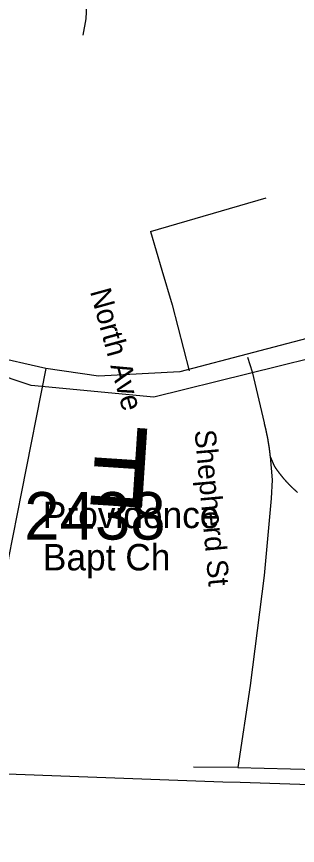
# Model space of a CAD drawing. Extents: x 1268485 to 1426702, y 514839 to 616766.
# Drawn here: x 1374478 to 1375351, y 540290 to 542863 of the extents above; entities that cross this region are included whole.
import ezdxf

# ---------------------------------------------------------------- set-up
doc = ezdxf.new("R2010")
doc.units = 0
for name, color, linetype in [('Old_Level_10', 7, 'Continuous'), ('Old_Level_22', 7, 'Continuous'), ('Old_Level_29', 7, 'Continuous'), ('Old_Level_32', 7, 'Continuous'), ('Old_Level_35', 7, 'Continuous'), ('Old_Level_48', 7, 'Continuous'), ('Old_Level_49', 7, 'Continuous'), ('Old_Level_56', 7, 'Continuous'), ('Old_Level_62', 7, 'Continuous'), ('Old_Level_8', 7, 'Continuous')]:
    doc.layers.add(name, color=color, linetype=linetype)

msp = doc.modelspace()

# ---------------------------------------------------------------- linework, layer by layer
at = {"layer": 'Old_Level_22'}
msp.add_line((1374559.84, 541356.967), (1374559.84, 541356.967), dxfattribs=at)
at = {"layer": 'Old_Level_29'}
for points in [[(1374569.276, 541771.013), (1374395.492, 541810.141), (1374215.503, 541882.376), (1373995.169, 541999.758), (1373541.213, 542246.911)], [(1377036.385, 542002.767), (1376912.254, 542050.924), (1376862.602, 542059.953), (1376763.297, 542056.944), (1376468.974, 542021.553), (1376231.083, 541993.738), (1375834.294, 541931.015), (1375443.106, 541880.419), (1374985.391, 541760.588), (1374732.583, 541747.273), (1374569.276, 541771.013)]]:
    msp.add_lwpolyline(points, dxfattribs=at)
at = {"layer": 'Old_Level_32'}
msp.add_lwpolyline([(1374569.276, 541771.013), (1374493.08, 541387.78), (1374453.163, 541182.736), (1374423.89, 540930.824), (1374408.059, 540864.472), (1374376.767, 540801.072), (1374310.933, 540672.447), (1374238.777, 540549.038), (1374012.238, 540299.225), (1373900.52, 540166.794), (1373838.454, 540088.54), (1373777.254, 539975.147), (1373727.559, 539892.108), (1373668.776, 539765.231), (1373630.678, 539661.949), (1373477.983, 539054.936), (1373460.894, 539001.254), (1373432.355, 538885.775), (1373427.441, 538862.679), (1373354.343, 538529.466)], dxfattribs=at)
at = {"layer": 'Old_Level_35'}
for p, q in [((1374894.519, 542195.9), (1375253.155, 542300.63)), ((1375265.869, 541497.339), (1375277.967, 541468.836)), ((1375165.086, 540531.39), (1375027.906, 540533.235)), ((1375165.086, 540531.39), (1375677.511, 540518.369))]:
    msp.add_line(p, q, dxfattribs=at)
for points in [[(1374894.519, 542195.9), (1374929.481, 542075.432), (1374961.264, 541968.753), (1375013.86, 541763.24)], [(1375195.741, 541805.686), (1375209.992, 541760.267), (1375247.004, 541602.377)], [(1375247.004, 541602.377), (1375247.209, 541601.3), (1375247.517, 541600.275), (1375247.722, 541599.249), (1375248.029, 541598.173), (1375248.234, 541597.148), (1375248.542, 541596.071), (1375248.747, 541595.046), (1375248.952, 541594.021), (1375249.26, 541592.945), (1375249.465, 541591.868), (1375249.772, 541590.791), (1375249.977, 541589.817), (1375250.285, 541588.741), (1375250.49, 541587.664), (1375250.797, 541586.639), (1375251.002, 541585.563), (1375251.208, 541584.588), (1375251.515, 541583.512), (1375251.72, 541582.435), (1375252.028, 541581.359), (1375252.233, 541580.334), (1375252.54, 541579.257), (1375252.643, 541578.232), (1375252.848, 541577.206), (1375253.155, 541576.13), (1375253.361, 541575.053), (1375253.668, 541573.977), (1375253.873, 541572.952), (1375253.976, 541571.875), (1375254.283, 541570.799), (1375254.488, 541569.774), (1375254.796, 541568.748), (1375254.898, 541567.671), (1375255.103, 541566.646), (1375255.411, 541565.57), (1375255.616, 541564.493), (1375255.719, 541563.417), (1375256.026, 541562.392), (1375256.231, 541561.315), (1375256.334, 541560.239), (1375256.641, 541559.213), (1375256.846, 541558.137), (1375257.051, 541557.06), (1375257.257, 541555.983), (1375257.359, 541554.958), (1375257.667, 541553.882), (1375257.769, 541552.805), (1375257.974, 541551.729), (1375258.282, 541550.704), (1375258.384, 541549.627), (1375258.589, 541548.551), (1375258.794, 541547.526), (1375258.999, 541546.449), (1375259.102, 541545.372), (1375259.41, 541544.296), (1375259.512, 541543.27), (1375259.615, 541542.194), (1375259.922, 541541.117), (1375260.025, 541540.041), (1375260.23, 541539.016), (1375260.332, 541537.939), (1375260.537, 541536.863), (1375260.742, 541535.838), (1375260.845, 541534.761), (1375261.153, 541533.684), (1375261.255, 541532.608), (1375261.358, 541531.582), (1375261.665, 541530.506), (1375261.768, 541529.429), (1375261.87, 541528.353), (1375261.973, 541527.225), (1375262.28, 541526.2), (1375262.383, 541525.123), (1375262.485, 541524.047), (1375262.588, 541523.022), (1375262.895, 541521.945), (1375262.998, 541520.869), (1375263.101, 541519.792), (1375263.203, 541518.767), (1375263.408, 541517.69), (1375263.511, 541516.563), (1375263.613, 541515.486), (1375263.921, 541514.46), (1375264.023, 541513.384), (1375264.126, 541512.307), (1375264.228, 541511.231), (1375264.331, 541510.206), (1375264.536, 541509.129), (1375264.638, 541508.001), (1375264.741, 541506.925), (1375264.843, 541505.9), (1375265.049, 541504.823), (1375265.151, 541503.747), (1375265.254, 541502.67), (1375265.356, 541501.542), (1375265.459, 541500.517), (1375265.664, 541499.441), (1375265.766, 541498.364), (1375265.869, 541497.339)], [(1375265.869, 541497.339), (1375271.713, 541424.545), (1375269.355, 541367.336), (1375247.004, 541127.425), (1375203.84, 540786.577), (1375165.086, 540531.39)], [(1375277.967, 541468.836), (1375278.582, 541467.914), (1375279.3, 541466.991), (1375279.915, 541466.068), (1375280.53, 541465.145), (1375281.145, 541464.274), (1375281.76, 541463.3), (1375282.375, 541462.429), (1375282.991, 541461.506), (1375283.606, 541460.634), (1375284.221, 541459.712), (1375284.836, 541458.789), (1375285.451, 541457.866), (1375286.169, 541456.995), (1375286.784, 541456.072), (1375287.399, 541455.2), (1375288.014, 541454.329), (1375288.732, 541453.355), (1375289.347, 541452.484), (1375289.962, 541451.612), (1375290.578, 541450.741), (1375291.398, 541449.818), (1375292.013, 541448.946), (1375292.628, 541448.075), (1375293.243, 541447.203), (1375293.961, 541446.332), (1375294.576, 541445.46), (1375295.396, 541444.538), (1375296.011, 541443.667), (1375296.627, 541442.795), (1375297.344, 541441.924), (1375297.959, 541441.052), (1375298.78, 541440.181), (1375299.395, 541439.361), (1375300.112, 541438.489), (1375300.728, 541437.618), (1375301.548, 541436.746), (1375302.163, 541435.925), (1375302.881, 541435.054), (1375303.598, 541434.183), (1375304.213, 541433.362), (1375305.034, 541432.491), (1375305.751, 541431.671), (1375306.367, 541430.799), (1375307.084, 541429.979), (1375307.904, 541429.108), (1375308.52, 541428.339), (1375309.237, 541427.518), (1375309.955, 541426.647), (1375310.775, 541425.827), (1375311.493, 541425.007), (1375312.21, 541424.135), (1375312.826, 541423.315), (1375313.646, 541422.495), (1375314.364, 541421.674), (1375315.081, 541420.854), (1375315.901, 541420.086), (1375316.619, 541419.265), (1375317.337, 541418.445), (1375318.157, 541417.625), (1375318.875, 541416.805), (1375319.592, 541415.985), (1375320.413, 541415.164), (1375321.13, 541414.395), (1375321.848, 541413.626), (1375322.668, 541412.806), (1375323.386, 541411.986), (1375324.104, 541411.166), (1375325.026, 541410.448), (1375325.744, 541409.628), (1375326.462, 541408.808), (1375327.282, 541408.038), (1375328, 541407.27), (1375328.922, 541406.501), (1375329.64, 541405.68), (1375330.358, 541404.963), (1375331.28, 541404.194), (1375331.998, 541403.374), (1375332.716, 541402.605), (1375333.638, 541401.887), (1375334.356, 541401.118), (1375335.176, 541400.298), (1375335.997, 541399.58), (1375336.714, 541398.811), (1375337.637, 541398.043), (1375338.355, 541397.325), (1375339.175, 541396.555), (1375339.995, 541395.838), (1375340.713, 541395.069), (1375341.635, 541394.3), (1375342.353, 541393.582), (1375343.276, 541392.814), (1375344.096, 541392.147), (1375344.916, 541391.378), (1375345.737, 541390.609), (1375346.454, 541389.891), (1375347.377, 541389.174), (1375348.3, 541388.456), (1375349.017, 541387.738), (1375349.838, 541387.021)], [(1375349.838, 541387.021), (1375350.76, 541386.355)]]:
    msp.add_lwpolyline(points, dxfattribs=at)
at = {"layer": 'Old_Level_48'}
msp.add_lwpolyline([(1377854.905, 540248.188), (1377764.222, 540992.111), (1377655.406, 541294.519), (1377335.008, 541645.312), (1377075.062, 541887.239), (1376917.886, 541959.817), (1376676.075, 541984.009), (1376119.911, 541923.528), (1375491.205, 541826.757), (1374904.815, 541681.602), (1374523.963, 541717.89), (1374143.112, 541844.902), (1373441.199, 542257.656), (1372496.697, 542750.098)], dxfattribs=at)
at = {"layer": 'Old_Level_49'}
msp.add_lwpolyline([(1377854.905, 540248.188), (1377764.222, 540992.111), (1377655.406, 541294.519), (1377335.008, 541645.312), (1377075.062, 541887.239), (1376917.886, 541959.817), (1376676.075, 541984.009), (1376119.911, 541923.528), (1375491.205, 541826.757), (1374904.815, 541681.602), (1374523.963, 541717.89), (1374143.112, 541844.902), (1373441.199, 542257.656), (1372496.697, 542750.098)], dxfattribs=at)
at = {"layer": 'Old_Level_56'}
msp.add_lwpolyline([(1371839.276, 540507.591), (1372919.06, 540561.29), (1373972.905, 540529.27), (1375118.599, 540487.599), (1375172.602, 540486.511), (1375944.434, 540460.37), (1376204.365, 540450.935), (1377372.141, 540412.821), (1377664.033, 540400.741), (1377855.8, 540394.68), (1378473.989, 540379.835), (1378541.792, 540378.47), (1379116.019, 540366.51), (1379697.966, 540360.398), (1380382.159, 540344.224), (1380791.778, 540325.774), (1381059.427, 540302.177), (1381061.503, 540301.744), (1381944.122, 540117.691)], dxfattribs=at)
at = {"layer": 'Old_Level_62'}
msp.add_lwpolyline([(1374696.849, 542921.323), (1374693.466, 542855.758), (1374684.444, 542805.878)], dxfattribs=at)

# ---------------------------------------------------------------- texts
at = {"layer": 'Old_Level_10'}
for s, height, rotation, p in [('North Ave', 65.6167, 285.36405, (1374705.684, 542010.071)), ('Shepherd St', 65.61666, 275.177589, (1375030.881, 541578.266))]:
    msp.add_text(s, height=height, rotation=rotation, dxfattribs=at).set_placement(p)
at = {"layer": 'Old_Level_22'}
msp.add_text('F', height=246.062, rotation=176.24595, dxfattribs=at).set_placement((1374911.023, 541582.142))
for s, p in [('Providence', (1374559.84, 541274.946)), ('Bapt Ch', (1374559.84, 541143.712))]:
    msp.add_text(s, height=82.0208, dxfattribs=at).set_placement(p)
at = {"layer": 'Old_Level_8'}
msp.add_text('2438', height=147.6375, dxfattribs=at).set_placement((1374502.009, 541239.405))

doc.saveas('drawing.dxf')
